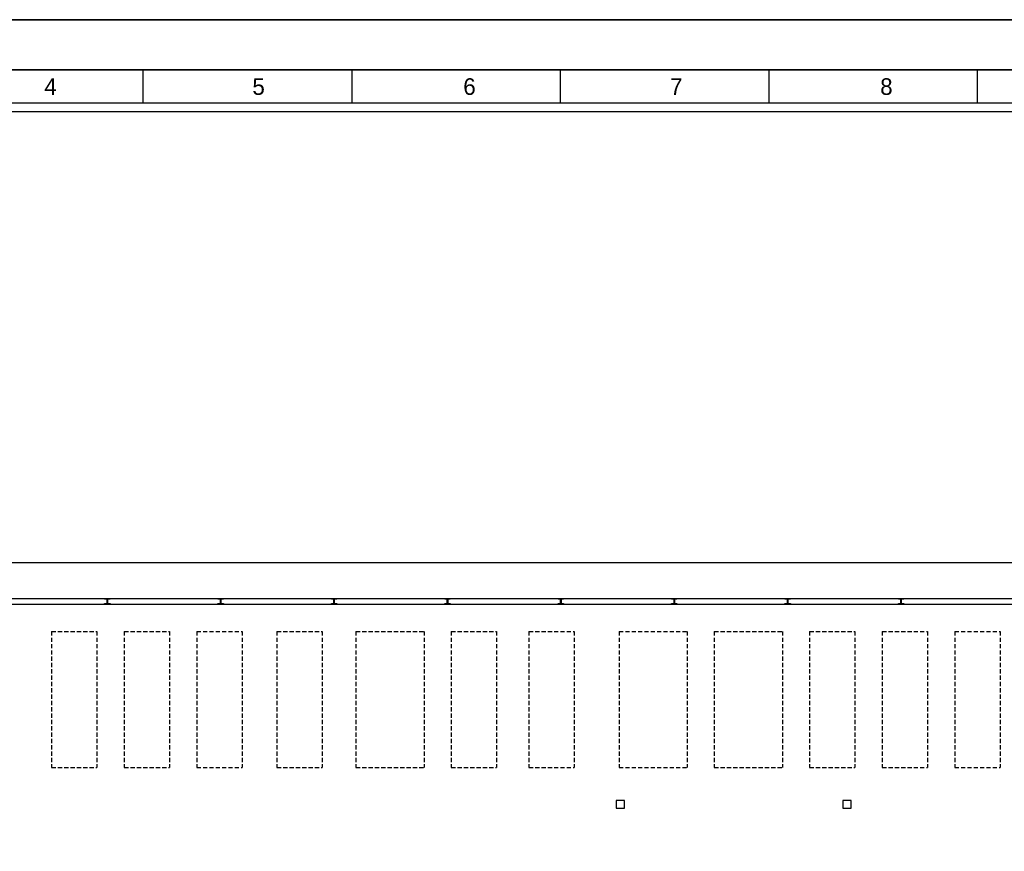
# Model space of a CAD drawing. Header units: millimetres. Extents: x -559 to 10735, y -2326 to 222.
# Tile 531 of 656: x 5342 to 5576, y -1914 to -1717. Entities that reach past the tile are written whole.
import ezdxf

# ---------------------------------------------------------------- set-up
doc = ezdxf.new("R2010")
doc.units = ezdxf.units.MM
doc.header["$LTSCALE"] = 4
doc.linetypes.add('HIDDEN', pattern=[0.375, 0.25, -0.125])
for name, color, linetype in [('Extremos da Area Total', 253, 'Continuous'), ('Modelo', 251, 'Continuous'), ('Planta Baixa', 251, 'Continuous')]:
    doc.layers.add(name, color=color, linetype=linetype)

msp = doc.modelspace()

# ---------------------------------------------------------------- linework, layer by layer
at = {"layer": 'Extremos da Area Total'}
msp.add_lwpolyline([(5196.19, -1862.34), (5196.19, -1845.41), (5699, -1845.41), (5699, -1990.69), (5196.19, -1990.69), (5196.19, -1865.19)], dxfattribs=at)
at = {"layer": 'Modelo'}
for p, q in [((5153.96, -1716.64), (5741.22, -1716.64)), ((5668.06, -1728.5), (5173.74, -1728.5)), ((5272.6, -1728.5), (5371.47, -1728.5)), ((5371.47, -1736.41), (5371.47, -1728.5)), ((5371.47, -1728.5), (5470.33, -1728.5)), ((5420.9, -1728.5), (5420.9, -1736.41)), ((5470.33, -1736.41), (5470.33, -1728.5)), ((5470.33, -1728.5), (5569.2, -1728.5)), ((5519.76, -1728.5), (5519.76, -1736.41)), ((5569.2, -1736.41), (5569.2, -1728.5)), ((5569.2, -1728.5), (5668.06, -1728.5)), ((5420.9, -1736.41), (5420.9, -1736.41))]:
    msp.add_line(p, q, dxfattribs=at)
for points in [[(5153.96, -2131.87), (5741.22, -2131.87), (5741.22, -1716.64), (5153.96, -1716.64)], [(5173.74, -2112.1), (5721.45, -2112.1), (5721.45, -1736.41), (5173.74, -1736.41)], [(5719.47, -2110.12), (5175.71, -2110.12), (5175.71, -1738.39), (5719.47, -1738.39)]]:
    msp.add_lwpolyline(points, close=True, dxfattribs=at)
at = {"layer": 'Planta Baixa'}
for p, q in [((5340.22, -1853.92), (5639.81, -1853.92)), ((5340.22, -1855.27), (5639.81, -1855.27))]:
    msp.add_line(p, q, dxfattribs=at)
at = {"layer": 'Planta Baixa', "linetype": 'HIDDEN'}
for p, q in [((5349.74, -1861.71), (5360.49, -1861.71)), ((5349.74, -1861.71), (5349.74, -1893.97)), ((5360.49, -1861.71), (5360.49, -1893.97)), ((5366.94, -1861.71), (5366.94, -1893.97)), ((5366.94, -1861.71), (5377.69, -1861.71)), ((5377.69, -1861.71), (5377.69, -1893.97)), ((5384.14, -1861.71), (5384.14, -1893.97)), ((5384.14, -1861.71), (5394.9, -1861.71)), ((5394.9, -1861.71), (5394.9, -1893.97)), ((5403.12, -1861.71), (5403.12, -1893.97)), ((5403.12, -1861.71), (5413.87, -1861.71)), ((5413.87, -1861.71), (5413.87, -1893.97)), ((5421.88, -1861.71), (5438.01, -1861.71)), ((5421.88, -1861.71), (5421.88, -1893.97)), ((5438.01, -1861.71), (5438.01, -1893.97)), ((5444.46, -1861.71), (5455.22, -1861.71)), ((5444.46, -1861.71), (5444.46, -1893.97)), ((5455.22, -1861.71), (5455.22, -1893.97)), ((5462.85, -1861.71), (5473.6, -1861.71)), ((5462.85, -1861.71), (5462.85, -1893.97)), ((5473.6, -1861.71), (5473.6, -1893.97)), ((5484.25, -1861.71), (5484.25, -1893.97)), ((5484.25, -1861.71), (5500.38, -1861.71)), ((5500.38, -1861.71), (5500.38, -1893.97)), ((5506.83, -1861.71), (5522.96, -1861.71)), ((5506.83, -1861.71), (5506.83, -1893.97)), ((5522.96, -1861.71), (5522.96, -1893.97)), ((5529.41, -1861.71), (5529.41, -1893.97)), ((5529.41, -1861.71), (5540.16, -1861.71)), ((5540.16, -1861.71), (5540.16, -1893.97)), ((5546.61, -1861.71), (5557.37, -1861.71)), ((5546.61, -1861.71), (5546.61, -1893.97)), ((5557.37, -1861.71), (5557.37, -1893.97)), ((5563.82, -1861.71), (5563.82, -1893.97)), ((5563.82, -1861.71), (5574.57, -1861.71)), ((5574.57, -1861.71), (5574.57, -1893.97)), ((5349.74, -1893.97), (5360.49, -1893.97)), ((5366.94, -1893.97), (5377.69, -1893.97)), ((5384.14, -1893.97), (5394.9, -1893.97)), ((5403.12, -1893.97), (5413.87, -1893.97)), ((5421.88, -1893.97), (5438.01, -1893.97)), ((5444.46, -1893.97), (5455.22, -1893.97)), ((5462.85, -1893.97), (5473.6, -1893.97)), ((5484.25, -1893.97), (5500.38, -1893.97)), ((5506.83, -1893.97), (5522.96, -1893.97)), ((5529.41, -1893.97), (5540.16, -1893.97)), ((5546.61, -1893.97), (5557.37, -1893.97)), ((5563.82, -1893.97), (5574.57, -1893.97))]:
    msp.add_line(p, q, dxfattribs=at)
at = {"layer": 'Planta Baixa'}
for points in [[(5363.58, -1853.95), (5363.58, -1854.06), (5363.04, -1854.06, 0.414214), (5362.98, -1854.11), (5362.98, -1855.08, 0.414214), (5363.04, -1855.13), (5363.58, -1855.13), (5363.58, -1855.24), (5362.29, -1855.24), (5362.29, -1855.13), (5362.82, -1855.13, 0.414214), (5362.88, -1855.08), (5362.88, -1854.11, 0.414214), (5362.82, -1854.06), (5362.29, -1854.06), (5362.29, -1853.95)], [(5390.46, -1853.95), (5390.46, -1854.06), (5389.92, -1854.06, 0.414214), (5389.86, -1854.11), (5389.86, -1855.08, 0.414214), (5389.92, -1855.13), (5390.46, -1855.13), (5390.46, -1855.24), (5389.17, -1855.24), (5389.17, -1855.13), (5389.7, -1855.13, 0.414214), (5389.76, -1855.08), (5389.76, -1854.11, 0.414214), (5389.7, -1854.06), (5389.17, -1854.06), (5389.17, -1853.95)], [(5417.34, -1853.95), (5417.34, -1854.06), (5416.8, -1854.06, 0.414214), (5416.75, -1854.11), (5416.75, -1855.08, 0.414214), (5416.8, -1855.13), (5417.34, -1855.13), (5417.34, -1855.24), (5416.05, -1855.24), (5416.05, -1855.13), (5416.58, -1855.13, 0.414214), (5416.64, -1855.08), (5416.64, -1854.11, 0.414214), (5416.58, -1854.06), (5416.05, -1854.06), (5416.05, -1853.95)], [(5442.93, -1855.24), (5442.93, -1855.14), (5443.47, -1855.13, 0.414214), (5443.52, -1855.08), (5443.52, -1854.11, 0.414214), (5443.46, -1854.06), (5442.93, -1854.06), (5442.93, -1853.95), (5444.22, -1853.95), (5444.22, -1854.05), (5443.68, -1854.06, 0.414214), (5443.62, -1854.11), (5443.63, -1855.08, 0.414214), (5443.68, -1855.13), (5444.22, -1855.13), (5444.22, -1855.24)], [(5471.1, -1853.95), (5471.1, -1854.06), (5470.56, -1854.06, 0.414214), (5470.51, -1854.11), (5470.51, -1855.08, 0.414214), (5470.56, -1855.13), (5471.1, -1855.13), (5471.1, -1855.24), (5469.81, -1855.24), (5469.81, -1855.13), (5470.35, -1855.13, 0.414214), (5470.4, -1855.08), (5470.4, -1854.11, 0.414214), (5470.35, -1854.06), (5469.81, -1854.06), (5469.81, -1853.95)], [(5497.98, -1853.95), (5497.98, -1854.06), (5497.44, -1854.06, 0.414214), (5497.39, -1854.11), (5497.39, -1855.08, 0.414214), (5497.44, -1855.13), (5497.98, -1855.13), (5497.98, -1855.24), (5496.69, -1855.24), (5496.69, -1855.13), (5497.23, -1855.13, 0.414214), (5497.28, -1855.08), (5497.28, -1854.11, 0.414214), (5497.23, -1854.06), (5496.69, -1854.06), (5496.69, -1853.95)], [(5524.86, -1853.95), (5524.86, -1854.06), (5524.32, -1854.06, 0.414214), (5524.27, -1854.11), (5524.27, -1855.08, 0.414214), (5524.32, -1855.13), (5524.86, -1855.13), (5524.86, -1855.24), (5523.57, -1855.24), (5523.57, -1855.13), (5524.11, -1855.13, 0.414214), (5524.16, -1855.08), (5524.16, -1854.11, 0.414214), (5524.11, -1854.06), (5523.57, -1854.06), (5523.57, -1853.95)], [(5551.75, -1853.95), (5551.75, -1854.06), (5551.21, -1854.06, 0.414214), (5551.15, -1854.11), (5551.15, -1855.08, 0.414214), (5551.2, -1855.13), (5551.74, -1855.14), (5551.74, -1855.24), (5550.45, -1855.24), (5550.45, -1855.13), (5550.99, -1855.13, 0.414214), (5551.04, -1855.08), (5551.05, -1854.11, 0.414214), (5550.99, -1854.06), (5550.46, -1854.05), (5550.46, -1853.95)]]:
    msp.add_lwpolyline(points, format="xyb", close=True, dxfattribs=at)
for points in [[(5483.53, -1903.67), (5485.53, -1903.67), (5485.53, -1901.82), (5483.53, -1901.82)], [(5537.29, -1903.67), (5539.29, -1903.67), (5539.29, -1901.82), (5537.29, -1901.82)]]:
    msp.add_lwpolyline(points, close=True, dxfattribs=at)

# ---------------------------------------------------------------- texts
at = {"layer": 'Modelo', "char_height": 3.95, "attachment_point": 1}
for s, heights, insert in [('4', [3.95], (5347.99, -1730.53)), ('5', [0], (5397.33, -1730.53)), ('6', [0], (5447.32, -1730.53)), ('7', [0], (5496.34, -1730.53)), ('8', [0], (5546.15, -1730.53))]:
    msp.add_mtext_dynamic_manual_height_columns(s, width=54.2922, gutter_width=19.77, heights=heights, dxfattribs=dict(at, insert=insert))

doc.saveas('drawing.dxf')
